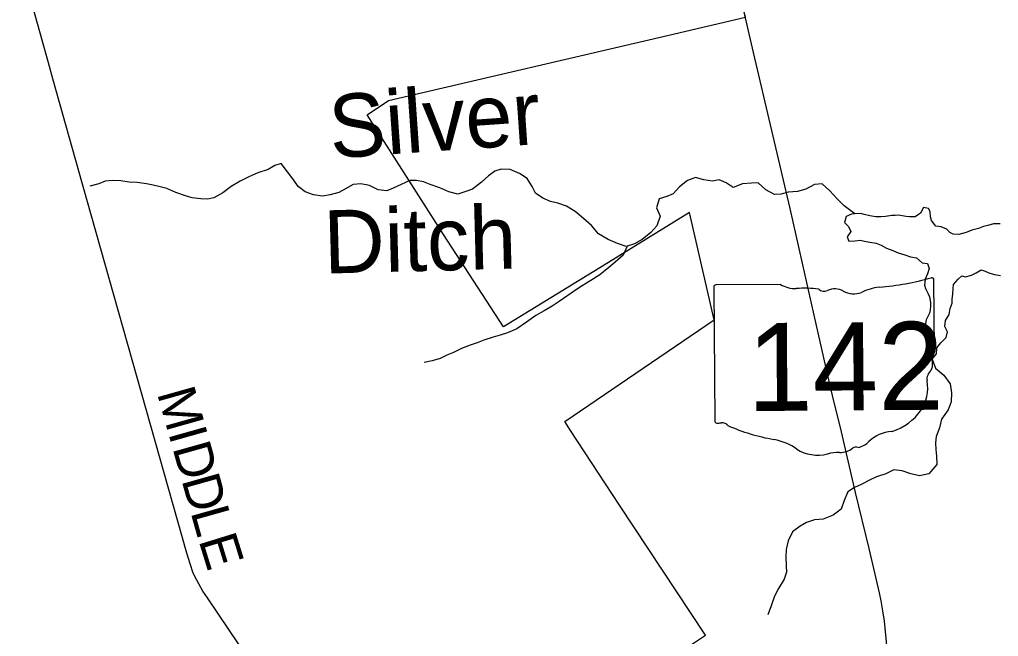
# Model space of a CAD drawing. Extents: x 114843 to 284848, y 317643 to 566895.
# Drawn here: x 127765 to 135502, y 385101 to 389981 of the extents above; entities that cross this region are included whole.
import ezdxf

# ---------------------------------------------------------------- set-up
doc = ezdxf.new("R2010")
doc.units = 0
for name, color, linetype in [('GM_X_Corporation', 7, 'Continuous'), ('GM_X_County_Road', 7, 'Continuous'), ('GM_X_County_Road_Text', 7, 'Continuous'), ('GM_X_Minor_Lake', 7, 'Continuous'), ('GM_X_Minor_River', 7, 'Continuous'), ('GM_X_Minor_River_Text', 7, 'Continuous'), ('GM_X_State_Location', 7, 'Continuous'), ('GM_X_State_Route', 7, 'Continuous'), ('GM_X_State_Shield', 7, 'Continuous')]:
    doc.layers.add(name, color=color, linetype=linetype)

msp = doc.modelspace()

# ---------------------------------------------------------------- linework, layer by layer
at = {"layer": 'GM_X_Corporation'}
msp.add_lwpolyline([(131242.5, 383812.5), (133185.7, 385110.4), (132507.9, 386140.3), (132120.1, 386729.4), (132074.4, 386801.7), (133255.1, 387606), (133059.6, 388453.9), (132385.2, 388039.2), (131590.3, 387550.3), (131114.5, 388280.6), (130512.2, 389227.4), (130680.7, 389340.9), (132895.6, 389858.1), (133501.6, 389999.6), (133479, 390097.5), (134088.1, 390541.9), (134675, 390957.5), (135225.1, 391347.1), (135582.8, 391621.7)], dxfattribs=at)
at = {"layer": 'GM_X_County_Road'}
msp.add_lwpolyline([(130072.3, 384185.2), (129250.6, 385405.2), (129214.7, 385460.1), (129180.9, 385516.2), (129151, 385574.4), (129135.7, 385609.7), (129116.2, 385666.4), (129088.2, 385760.6), (128263, 388677.7), (128028.6, 389512.8), (127994.7, 389639.3), (127765, 390461.2)], dxfattribs=at)
at = {"layer": 'GM_X_Minor_Lake'}
for points in [[(135516, 388365), (135464.1, 388365.1), (135418.1, 388351), (135384.1, 388345), (135344.1, 388329), (135292.1, 388315), (135246.1, 388297), (135188.2, 388281), (135144.2, 388283), (135118.2, 388297.1), (135094.3, 388323.1), (135048.3, 388341.2), (135006.3, 388347.2), (134972.4, 388391.3), (134966.4, 388419.3), (134962.4, 388461.4), (134950.4, 388487.4), (134908.5, 388493.4), (134886.4, 388449.4), (134844.5, 388419.4), (134798.5, 388419.4)], [(134798.5, 388419.4), (134772.5, 388423.4), (134740.5, 388429.4), (134714.5, 388433.4), (134686.6, 388431.4), (134660.6, 388431.4), (134608.6, 388423.4), (134572.6, 388419.4), (134532.6, 388419.5), (134486.7, 388427.5), (134440.7, 388439.5), (134414.7, 388445.5), (134366.7, 388443.5), (134340.8, 388441.6), (134298.8, 388423.5), (134284.7, 388375.5), (134316.7, 388343.4), (134336.7, 388303.3), (134306.7, 388261.3), (134320.6, 388227.2), (134366.6, 388231.2), (134410.6, 388235.2), (134442.6, 388227.2), (134484.5, 388219.2), (134534.5, 388213.1), (134574.5, 388197.1), (134616.4, 388173), (134666.4, 388153), (134710.3, 388135), (134762.3, 388118.9), (134806.3, 388104.9), (134854.2, 388094.8), (134900.2, 388056.8), (134940.2, 388050.8), (134954.1, 388010.7), (134940.1, 387970.6), (134924.1, 387926.6), (134918.1, 387880.5), (134926, 387854.5), (134946, 387812.4), (134956, 387786.3), (134963.9, 387742.3), (134963.9, 387716.2), (134961.9, 387684.2), (134955.9, 387658.1), (134931.9, 387606.1), (134923.8, 387560), (134921.8, 387534), (134927.8, 387489.9), (134931.8, 387441.8), (134939.7, 387409.8), (134945.7, 387377.7), (134919.7, 387335.6), (134903.7, 387309.6), (134937.7, 387283.6), (134979.6, 387293.6), (135011.7, 387337.6), (135015.7, 387383.7), (135047.7, 387423.7), (135089.7, 387465.8), (135099.7, 387509.9), (135077.8, 387553.9), (135083.8, 387600), (135111.8, 387648.1), (135121.8, 387694.1), (135135.9, 387736.2), (135135.9, 387766.2), (135141.9, 387810.3), (135143.9, 387852.4), (135147.9, 387884.4), (135183.9, 387928.5), (135213.9, 387952.5), (135241.9, 387946.5), (135287.9, 387958.5), (135325.9, 387976.5), (135365.9, 388000.5), (135397.9, 387990.5), (135425.8, 387976.5), (135469.8, 387964.4), (135517.8, 387956.4)]]:
    msp.add_lwpolyline(points, dxfattribs=at)
at = {"layer": 'GM_X_Minor_River'}
for points in [[(134366.7, 388443.5), (134282.8, 388507.7), (134226.9, 388563.8), (134169, 388625.9), (134109, 388682), (134047.1, 388676), (133979.1, 388640), (133915.1, 388620), (133841.2, 388616), (133785.2, 388600), (133733.2, 388596), (133663.3, 388634.1), (133603.3, 388688.2), (133551.4, 388686.2), (133479.4, 388680.2), (133405.4, 388652.2), (133349.5, 388688.3), (133295.5, 388714.3), (133241.5, 388702.3), (133173.6, 388712.4), (133107.7, 388732.4), (133045.7, 388708.4), (132981.7, 388658.4), (132931.7, 388602.3), (132881.7, 388580.3), (132819.7, 388562.3), (132799.7, 388492.2), (132827.6, 388426), (132801.6, 388349.9), (132755.6, 388295.9), (132685.6, 388241.8), (132625.6, 388205.8), (132559.6, 388185.8), (132491.7, 388209.8), (132417.7, 388241.9), (132341.8, 388286), (132285.9, 388352.1), (132221.9, 388408.2), (132156, 388462.3), (132088.1, 388504.4), (132020.1, 388528.5), (131962.2, 388542.5), (131902.2, 388568.6), (131842.3, 388606.7), (131816.3, 388660.8), (131776.4, 388724.9), (131716.5, 388763), (131642.5, 388795), (131572.6, 388797.1), (131520.6, 388781), (131470.6, 388745), (131416.6, 388695), (131344.6, 388638.9), (131292.6, 388620.9), (131228.6, 388600.9), (131158.7, 388616.9), (131086.7, 388649), (131010.8, 388677.1), (130956.8, 388697.1), (130902.9, 388707.2), (130850.9, 388707.2), (130780.9, 388677.1), (130718.9, 388647.1), (130667, 388625.1), (130599, 388633.1), (130531.1, 388669.2), (130461.1, 388681.3), (130401.1, 388675.3), (130341.1, 388643.2), (130289.2, 388613.2), (130219.2, 388595.2), (130159.2, 388583.2), (130089.3, 388593.3), (130021.3, 388617.3), (129967.4, 388659.4), (129933.4, 388709.5), (129883.5, 388777.6), (129833.6, 388841.7), (129781.6, 388825.7), (129729.6, 388793.7), (129647.6, 388769.7), (129577.6, 388735.7), (129509.7, 388703.6), (129437.7, 388659.6), (129371.7, 388611.5), (129299.7, 388571.5), (129249.7, 388559.5), (129197.7, 388561.5), (129129.8, 388571.6), (129077.8, 388587.6), (128999.9, 388613.7), (128927.9, 388645.7), (128876, 388657.8), (128820, 388669.8), (128768.1, 388681.9), (128694.1, 388691.9), (128632.1, 388693.9), (128566.2, 388704), (128496.2, 388708), (128442.3, 388702), (128390.3, 388682)], [(128390.3, 388682), (128320.3, 388662)], [(132567.9, 388188.3), (132535.6, 388117.7), (132473.6, 388061.6), (132421.6, 388019.6), (132351.6, 387961.5), (132279.6, 387917.5), (132211.6, 387875.4), (132159.6, 387841.4), (132029.6, 387751.3), (131975.6, 387713.3), (131911.6, 387677.2), (131845.7, 387639.2), (131771.7, 387587.1), (131695.7, 387535.1), (131621.7, 387503), (131563.7, 387483), (131507.7, 387469), (131435.8, 387445), (131381.8, 387423), (131325.8, 387405), (131257.8, 387379), (131193.8, 387347), (131141.8, 387324.9), (131089.9, 387300.9), (131025.9, 387280.9), (130961.9, 387268.9)], [(134979.6, 387293.6), (135005.6, 387223.4), (135069.5, 387167.3), (135121.4, 387099.2), (135131.4, 387027.1), (135129.3, 386957), (135105.3, 386892.9), (135053.3, 386820.8), (135035.3, 386750.7), (135009.2, 386682.6), (135005.2, 386632.5), (135007.2, 386580.4), (135013.1, 386528.4), (135015.1, 386462.2), (134953.1, 386388.2), (134877.1, 386372.2), (134809.2, 386386.2), (134741.2, 386410.3), (134675.3, 386418.3), (134611.3, 386386.3), (134539.3, 386362.3), (134489.3, 386340.2), (134417.3, 386304.2), (134363.3, 386278.2), (134311.3, 386244.1), (134283.3, 386176.1), (134259.3, 386108), (134195.3, 386059.9), (134117.3, 386027.9), (134047.3, 386023.9), (133985.4, 386001.9), (133935.4, 385973.9), (133873.4, 385927.8), (133839.4, 385857.7), (133825.3, 385787.6), (133821.3, 385731.5), (133823.2, 385659.4), (133827.2, 385609.3), (133807.2, 385555.2), (133763.1, 385481.1), (133733.1, 385419), (133705.1, 385342.9), (133679, 385272.8)]]:
    msp.add_lwpolyline(points, dxfattribs=at)
at = {"layer": 'GM_X_State_Route'}
msp.add_lwpolyline([(134887.3, 381784.2), (134852.9, 382241.4), (134820.8, 382652.6), (134798.8, 382912.9), (134763.2, 383389.4), (134692.7, 384181.5), (134651.8, 384669.4), (134617.3, 385059.6), (134600.7, 385222), (134586.5, 385318.8), (134574.8, 385383), (134561, 385446.8), (134479.7, 385796.4), (134372.8, 386239.1), (134260.4, 386720.5), (134190.2, 387007), (134152.8, 387166.4), (134044.7, 387642.6), (133856.7, 388486.2), (133566.8, 389719.1), (133404.8, 390420.3), (133346.7, 390665.9)], dxfattribs=at)
at = {"layer": 'GM_X_State_Shield'}
for p, q in [((133252.5, 387863.9), (133260.1, 386807.2)), ((133779.2, 387885.8), (133269.5, 387882.2)), ((134996.4, 387368), (134992.5, 387920.7)), ((134996.3, 387368.1), (134996.4, 387368))]:
    msp.add_line(p, q, dxfattribs=at)
for centre, major_axis, ratio, start_param, end_param in [((134362.4, 389330.7), (1845.5, 13.3), 0.800001, 4.814396, 5.04237), ((134973.2, 387922.9), (19.4, 0.1), 0.8, 6.141152, 7.989035), ((133272.5, 387866.3), (20.2, 0.1), 0.8, 1.712693, 3.28349), ((133899.7, 388009.4), (195.5, 1.4), 0.8, 4.042523, 4.731795), ((133969.6, 387294), (702, 5), 0.8, 1.404758, 1.657858), ((134208.5, 387756.3), (117.3, 0.8), 0.8, 0.950623, 2.079405), ((134610.5, 387569.1), (371.3, 2.7), 0.8, 1.699011, 2.107814), ((134124.8, 387877.9), (56.4, 0.4), 0.8, 3.836095, 5.185415), ((134358.7, 387924.9), (141.1, 1), 0.8, 4.081561, 5.145723), ((134992.3, 387327.4), (30, 0.2), 0.8, 1.883978, 3.671073), ((134802, 387256.1), (180, 1.3), 0.8, 5.934695, 6.695948), ((134975.8, 387365.7), (20.7, 0.1), 0.8, 5.05454, 6.418171), ((135067.5, 387137.2), (130.9, 0.9), 0.8, 2.387724, 3.262537), ((134482.1, 387062.6), (461.6, 3.3), 0.8, 5.101753, 6.440018), ((133280.3, 386805), (20.3, 0.1), 0.8, 3.00124, 4.508301), ((133282.6, 386913.2), (155.2, 1.1), 0.8, 4.665946, 4.897461), ((133315.5, 386746.6), (56, 0.4), 0.8, 0.519207, 1.627899), ((134015.3, 387701.1), (1332.7, 9.6), 0.8, 4.195996, 4.48896), ((134680.6, 386520.7), (252.8, 1.8), 0.8, 1.647645, 2.488433), ((133627.8, 386335.1), (417, 3), 0.8, 0.823519, 1.323588), ((134358.9, 386712.7), (149.1, 1.1), 0.8, 4.937069, 5.64225), ((134075.8, 386746.9), (264.6, 1.9), 0.8, 4.026481, 4.996735), ((134231.3, 386382.6), (217.4, 1.6), 0.8, 1.495662, 1.94098), ((134248.6, 386669), (141, 1), 0.8, 4.691044, 5.507374), ((134376.9, 386567.6), (39.7, 0.3), 0.8, 1.147584, 2.315152)]:
    msp.add_ellipse(centre, major_axis=major_axis, ratio=ratio, start_param=start_param, end_param=end_param, dxfattribs=at)

# ---------------------------------------------------------------- texts
at = {"layer": 'GM_X_County_Road_Text'}
for s, rotation, p in [('M', 285.73084, (128850, 387026.8)), ('I', 285.72958, (128938.2, 386713.3)), ('D', 285.7289, (128971.6, 386594.8)), ('D', 285.72954, (129043.2, 386340.6)), ('L', 285.75442, (129114.8, 386086.4)), ('E', 287.22017, (129178.1, 385862.5))]:
    msp.add_text(s, height=300, rotation=rotation, dxfattribs=at).set_placement(p)
at = {"layer": 'GM_X_Minor_River_Text'}
for s, rotation, p in [('Silver', 3.97389, (130227.9, 388882.2)), ('Ditch', 1.52891, (130174, 387971))]:
    msp.add_text(s, height=500.02, rotation=rotation, dxfattribs=at).set_placement(p)
at = {"layer": 'GM_X_State_Location'}
for s, p in [('r', (134107.4, 387271.4)), ('s', (134107.4, 387271.4)), ('142', (133754.9, 387196.1))]:
    msp.add_text(s, height=1, rotation=0.41161, dxfattribs=at).set_placement(p)
at = {"layer": 'GM_X_State_Shield'}
msp.add_text('142', height=696.13, rotation=0.41161, dxfattribs=at).set_placement((133518.3, 386883.6))

doc.saveas('drawing.dxf')
